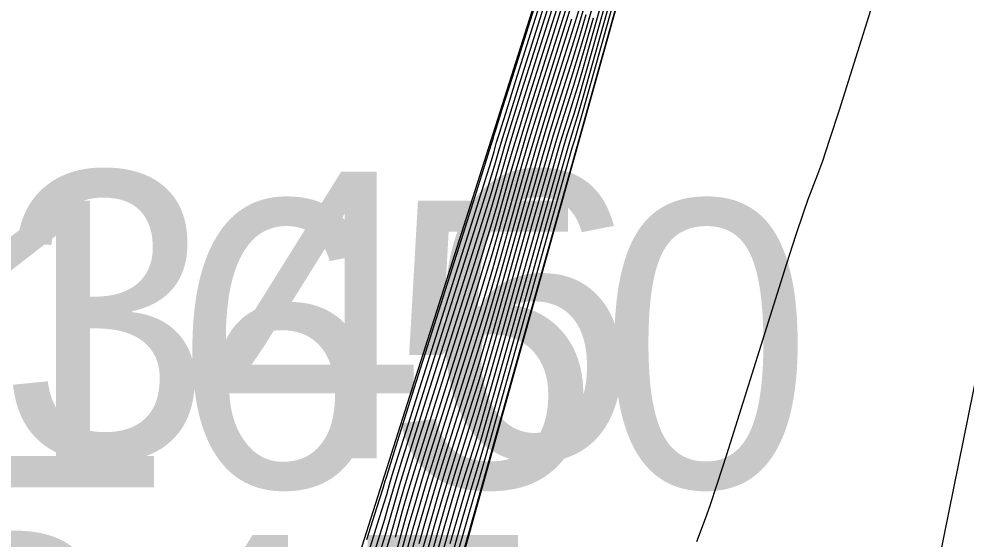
# Model space of a CAD drawing. Extents: x 1724534 to 1727318, y 657156 to 660047.
# Drawn here: x 1725602.33 to 1725615.54, y 659748.3 to 659755.56 of the extents above; entities that cross this region are included whole.
import ezdxf

# ---------------------------------------------------------------- set-up
doc = ezdxf.new("R2010")
doc.units = 0
for name, color, linetype in [('SURVEY - CONTOURS - Index with Text', 7, 'Continuous'), ('SURVEY - CONTOURS - Intermediate with optional Text', 7, 'Continuous'), ('SURVEY - DTM - Breaklines', 7, 'Continuous'), ('SURVEY - DTM - Breaklines - Points - Numbers', 7, 'Continuous'), ('SURVEY - NON-TRANSPORTATION - Features', 7, 'Continuous'), ('SURVEY - NON-TRANSPORTATION - Features - Points - Numbers', 7, 'Continuous'), ('SURVEY - UTILITIES - Fiber Optic Cable (Underground) with Text', 7, 'Continuous')]:
    doc.layers.add(name, color=color, linetype=linetype)

msp = doc.modelspace()

# ---------------------------------------------------------------- linework, layer by layer
at = {"layer": 'SURVEY - CONTOURS - Index with Text'}
for points in [[(1725611.048, 659757.904), (1725610.336, 659755.362), (1725610.218, 659754.95), (1725610.129, 659754.642), (1725610.066, 659754.437), (1725609.937, 659754.028), (1725609.875, 659753.823), (1725609.785, 659753.514), (1725609.523, 659752.587), (1725608.955, 659750.559), (1725608.838, 659750.147), (1725608.748, 659749.838), (1725608.686, 659749.633), (1725608.557, 659749.224), (1725608.494, 659749.018), (1725608.405, 659748.71), (1725608.142, 659747.783)], [(1725607.183, 659748.298), (1725607.322, 659748.741), (1725607.408, 659749.013), (1725607.439, 659749.114), (1725607.45, 659749.155), (1725607.482, 659749.256), (1725607.568, 659749.53), (1725607.708, 659749.976), (1725607.903, 659750.594), (1725608.496, 659752.472), (1725608.691, 659753.089), (1725608.831, 659753.534), (1725608.916, 659753.805), (1725608.946, 659753.902), (1725608.955, 659753.931), (1725608.985, 659754.029), (1725609.071, 659754.302), (1725609.212, 659754.749), (1725609.408, 659755.37), (1725610.005, 659757.26)], [(1725614.59, 659756.897), (1725613.769, 659754.291), (1725613.636, 659753.878), (1725613.535, 659753.578), (1725613.468, 659753.39), (1725613.334, 659753.041), (1725613.266, 659752.853), (1725613.165, 659752.549), (1725613.03, 659752.129), (1725612.198, 659749.48), (1725612.064, 659749.064), (1725611.965, 659748.766), (1725611.902, 659748.586), (1725611.778, 659748.264)], [(1725607.579, 659748.331), (1725607.681, 659748.698), (1725607.75, 659748.937), (1725607.847, 659749.257), (1725607.97, 659749.657), (1725608.121, 659750.137), (1725608.559, 659751.526), (1725608.71, 659752.006), (1725608.833, 659752.405), (1725608.929, 659752.723), (1725608.998, 659752.96), (1725609.144, 659753.483), (1725609.213, 659753.72), (1725609.309, 659754.039), (1725609.433, 659754.44), (1725609.585, 659754.923), (1725610.025, 659756.319)], [(1725607.912, 659748.24), (1725608.019, 659748.617), (1725608.126, 659748.983), (1725608.232, 659749.338), (1725608.339, 659749.68), (1725608.623, 659750.579), (1725608.729, 659750.922), (1725608.835, 659751.276), (1725608.942, 659751.641), (1725609.049, 659752.017), (1725609.334, 659753.035), (1725609.44, 659753.411), (1725609.547, 659753.777), (1725609.654, 659754.131), (1725609.761, 659754.475), (1725610.046, 659755.378), (1725610.153, 659755.721)]]:
    msp.add_lwpolyline(points, dxfattribs=at)
at = {"layer": 'SURVEY - CONTOURS - Intermediate with optional Text'}
for points in [[(1725614.977, 659767.6), (1725614.846, 659767.344), (1725614.791, 659767.228), (1725614.747, 659767.104), (1725614.696, 659766.997), (1725614.576, 659766.768), (1725614.387, 659766.416), (1725612.766, 659763.448), (1725612.637, 659762.865), (1725612.592, 659762.679), (1725612.51, 659762.369), (1725612.391, 659761.936), (1725610.109, 659753.778), (1725607.389, 659744.068), (1725607.292, 659743.726), (1725605.971, 659738.995), (1725605.881, 659738.637), (1725605.839, 659738.467), (1725604.668, 659733.899)], [(1725611.243, 659758.213), (1725610.202, 659754.5), (1725610.119, 659754.21), (1725610.075, 659754.06), (1725610.008, 659753.849), (1725609.881, 659753.409), (1725608.839, 659749.695), (1725608.711, 659749.255), (1725608.644, 659749.041), (1725608.516, 659748.601), (1725607.475, 659744.891), (1725607.347, 659744.449), (1725607.222, 659744.049), (1725605.945, 659739.477), (1725605.823, 659739.033), (1725605.738, 659738.692), (1725605.638, 659738.256), (1725605.523, 659737.794), (1725604.589, 659734.144)], [(1725603.546, 659734.257), (1725603.585, 659734.406), (1725603.785, 659735.268), (1725604.692, 659739.238), (1725604.794, 659739.618), (1725605.874, 659743.533), (1725605.918, 659743.691), (1725606.055, 659744.182), (1725606.09, 659744.309), (1725606.106, 659744.369), (1725607.207, 659747.863), (1725607.43, 659748.579), (1725607.476, 659748.735), (1725607.543, 659748.972), (1725607.589, 659749.129), (1725607.68, 659749.421), (1725607.813, 659749.848), (1725608.832, 659753.082), (1725608.921, 659753.372), (1725608.967, 659753.525), (1725609.03, 659753.752), (1725609.076, 659753.906), (1725609.3, 659754.625), (1725610.325, 659757.876)], [(1725611.16, 659757.727), (1725610.194, 659754.275), (1725610.079, 659753.872), (1725610.043, 659753.759), (1725609.805, 659752.917), (1725608.839, 659749.47), (1725608.724, 659749.065), (1725608.687, 659748.95), (1725608.448, 659748.106), (1725607.484, 659744.664), (1725607.368, 659744.259), (1725607.295, 659744.022), (1725605.908, 659739.054), (1725605.816, 659738.694), (1725605.752, 659738.415), (1725605.534, 659737.554), (1725604.665, 659734.165)], [(1725611.085, 659757.845), (1725610.33, 659755.147), (1725610.124, 659754.426), (1725610.071, 659754.248), (1725609.973, 659753.938), (1725609.919, 659753.761), (1725609.714, 659753.04), (1725608.958, 659750.343), (1725608.752, 659749.622), (1725608.698, 659749.444), (1725608.6, 659749.132), (1725608.547, 659748.955), (1725608.341, 659748.234)], [(1725607.195, 659748.08), (1725607.331, 659748.515), (1725607.419, 659748.796), (1725607.458, 659748.924), (1725607.497, 659749.064), (1725607.536, 659749.193), (1725607.624, 659749.475), (1725607.761, 659749.912), (1725607.947, 659750.503), (1725608.509, 659752.283), (1725608.695, 659752.873), (1725608.831, 659753.308), (1725608.919, 659753.588), (1725608.957, 659753.714), (1725608.992, 659753.842), (1725609.031, 659753.967), (1725609.119, 659754.249), (1725609.256, 659754.687), (1725609.443, 659755.281), (1725610.009, 659757.072)], [(1725607.349, 659748.062), (1725607.441, 659748.362), (1725607.495, 659748.545), (1725607.589, 659748.881), (1725607.643, 659749.065), (1725607.735, 659749.366), (1725607.866, 659749.785), (1725608.034, 659750.32), (1725608.534, 659751.904), (1725608.702, 659752.439), (1725608.832, 659752.856), (1725608.924, 659753.155), (1725608.977, 659753.337), (1725609.068, 659753.662), (1725609.122, 659753.844), (1725609.214, 659754.144), (1725609.345, 659754.564), (1725609.514, 659755.102), (1725610.017, 659756.695)], [(1725607.452, 659748.144), (1725607.514, 659748.356), (1725607.635, 659748.789), (1725607.697, 659749.001), (1725607.791, 659749.311), (1725607.918, 659749.721), (1725608.078, 659750.229), (1725608.547, 659751.715), (1725608.706, 659752.222), (1725608.833, 659752.631), (1725608.926, 659752.939), (1725608.987, 659753.148), (1725609.106, 659753.573), (1725609.167, 659753.782), (1725609.261, 659754.092), (1725609.389, 659754.502), (1725609.549, 659755.012), (1725610.021, 659756.507)], [(1725607.551, 659747.977), (1725607.727, 659748.606), (1725607.804, 659748.873), (1725607.903, 659749.202), (1725608.023, 659749.593), (1725608.165, 659750.046), (1725608.572, 659751.336), (1725608.714, 659751.789), (1725608.834, 659752.179), (1725608.932, 659752.506), (1725609.008, 659752.771), (1725609.182, 659753.393), (1725609.258, 659753.658), (1725609.357, 659753.987), (1725609.477, 659754.378), (1725609.62, 659754.833), (1725610.029, 659756.131)], [(1725607.57, 659747.787), (1725607.773, 659748.515), (1725607.858, 659748.809), (1725607.958, 659749.147), (1725608.075, 659749.529), (1725608.208, 659749.955), (1725608.585, 659751.147), (1725608.717, 659751.572), (1725608.834, 659751.953), (1725608.934, 659752.29), (1725609.018, 659752.583), (1725609.22, 659753.304), (1725609.304, 659753.597), (1725609.404, 659753.934), (1725609.521, 659754.317), (1725609.655, 659754.744), (1725610.034, 659755.942)], [(1725607.589, 659747.598), (1725607.82, 659748.423), (1725607.912, 659748.745), (1725608.014, 659749.093), (1725608.128, 659749.465), (1725608.252, 659749.863), (1725608.597, 659750.958), (1725608.721, 659751.355), (1725608.835, 659751.727), (1725608.937, 659752.074), (1725609.028, 659752.394), (1725609.258, 659753.214), (1725609.349, 659753.535), (1725609.452, 659753.882), (1725609.566, 659754.255), (1725609.69, 659754.654), (1725610.038, 659755.754)], [(1725607.958, 659748.149), (1725608.073, 659748.554), (1725608.182, 659748.929), (1725608.285, 659749.274), (1725608.382, 659749.589), (1725608.635, 659750.39), (1725608.733, 659750.705), (1725608.836, 659751.05), (1725608.945, 659751.424), (1725609.059, 659751.828), (1725609.372, 659752.945), (1725609.486, 659753.349), (1725609.595, 659753.724), (1725609.698, 659754.07), (1725609.796, 659754.386), (1725610.05, 659755.189), (1725610.148, 659755.505), (1725610.251, 659755.85)], [(1725608.05, 659747.966), (1725608.18, 659748.426), (1725608.293, 659748.819), (1725608.39, 659749.146), (1725608.47, 659749.406), (1725608.66, 659750.012), (1725608.74, 659750.272), (1725608.837, 659750.598), (1725608.95, 659750.992), (1725609.08, 659751.451), (1725609.447, 659752.766), (1725609.577, 659753.226), (1725609.69, 659753.619), (1725609.787, 659753.946), (1725609.867, 659754.207), (1725610.058, 659754.813), (1725610.138, 659755.074), (1725610.235, 659755.4), (1725610.348, 659755.793)], [(1725608.004, 659748.057), (1725608.126, 659748.49), (1725608.237, 659748.874), (1725608.337, 659749.21), (1725608.426, 659749.498), (1725608.648, 659750.201), (1725608.737, 659750.489), (1725608.836, 659750.824), (1725608.947, 659751.208), (1725609.069, 659751.64), (1725609.409, 659752.856), (1725609.532, 659753.288), (1725609.643, 659753.672), (1725609.743, 659754.008), (1725609.832, 659754.296), (1725610.054, 659755.001), (1725610.143, 659755.289), (1725610.243, 659755.625)], [(1725607.607, 659747.408), (1725607.866, 659748.332), (1725607.965, 659748.681), (1725608.07, 659749.038), (1725608.18, 659749.401), (1725608.295, 659749.772), (1725608.61, 659750.769), (1725608.725, 659751.139), (1725608.835, 659751.502), (1725608.939, 659751.857), (1725609.039, 659752.205), (1725609.296, 659753.125), (1725609.395, 659753.473), (1725609.5, 659753.829), (1725609.61, 659754.193), (1725609.726, 659754.565), (1725610.042, 659755.566)], [(1725608.096, 659747.874), (1725608.234, 659748.362), (1725608.349, 659748.765), (1725608.442, 659749.082), (1725608.513, 659749.315), (1725608.673, 659749.822), (1725608.744, 659750.055), (1725608.837, 659750.373), (1725608.953, 659750.775), (1725609.09, 659751.263), (1725609.485, 659752.676), (1725609.623, 659753.164), (1725609.738, 659753.567), (1725609.831, 659753.884), (1725609.902, 659754.117), (1725610.062, 659754.625), (1725610.133, 659754.858), (1725610.227, 659755.175), (1725610.342, 659755.578)]]:
    msp.add_lwpolyline(points, dxfattribs=at)
at = {"layer": 'SURVEY - DTM - Breaklines'}
msp.add_lwpolyline([(1725548.52, 659521.481), (1725556.845, 659545.065), (1725562.116, 659569.482), (1725564.828, 659594.513), (1725575.937, 659617.765), (1725582.317, 659641.569), (1725587.744, 659666.22), (1725593.428, 659690.724), (1725599.084, 659714.698), (1725604.574, 659739.361), (1725605.919, 659744.429), (1725611.764, 659762.844), (1725613.112, 659786.858), (1725615.798, 659788.854), (1725620.104, 659809.038)], dxfattribs=at)
at = {"layer": 'SURVEY - NON-TRANSPORTATION - Features'}
msp.add_lwpolyline([(1725569.664, 659593.303), (1725577.056, 659617.422), (1725582.603, 659641.503), (1725588.069, 659666.147), (1725593.908, 659690.609), (1725599.872, 659714.501), (1725606.018, 659738.998), (1725607.394, 659744.026), (1725612.585, 659762.615), (1725617.711, 659786.227), (1725616.679, 659788.487), (1725620.281, 659809.007)], dxfattribs=at)
at = {"layer": 'SURVEY - UTILITIES - Fiber Optic Cable (Underground) with Text'}
msp.add_lwpolyline([(1725620.739, 659775.717), (1725611.515, 659729.876), (1725595.678, 659670.817), (1725588.852, 659637.987), (1725579.945, 659608.985), (1725572.052, 659574.699), (1725561.954, 659530.586), (1725538.949, 659448.715), (1725526.808, 659392.271), (1725505.744, 659313.434), (1725493.556, 659248.407)], dxfattribs=at)

# ---------------------------------------------------------------- texts
at = {"layer": 'SURVEY - DTM - Breaklines - Points - Numbers'}
for s, p in [('S346', (1725598.473, 659749.429)), ('S345', (1725597.238, 659744.361))]:
    msp.add_text(s, height=4, dxfattribs=at).set_placement(p)
at = {"layer": 'SURVEY - NON-TRANSPORTATION - Features - Points - Numbers'}
msp.add_text('S1650', height=4, dxfattribs=at).set_placement((1725597.933, 659749.026))

doc.saveas('drawing.dxf')
